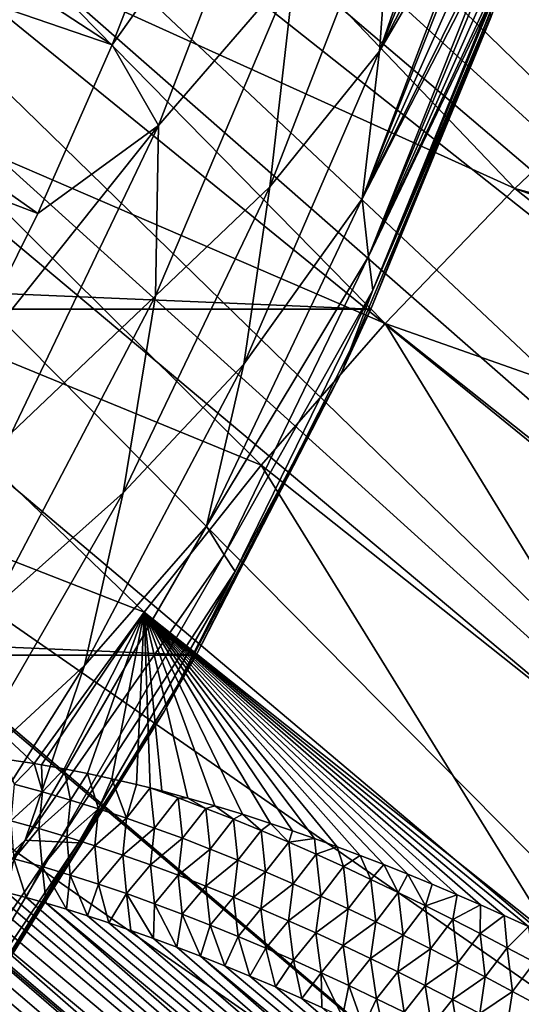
# Model space of a CAD drawing. Header units: metres. Extents: x -82 to 82, y -313 to 40.
# Tile 325 of 405: x 33.38 to 37.77, y -22.57 to -13.94. Entities that reach past the tile are written whole.
import ezdxf

# ---------------------------------------------------------------- set-up
doc = ezdxf.new("R2010")
doc.units = ezdxf.units.M
doc.layers.add('solid_505278_SW0001_CCC', color=7, linetype='CONTINUOUS')

msp = doc.modelspace()

# ---------------------------------------------------------------- linework, layer by layer
at = {"layer": 'solid_505278_SW0001_CCC'}
for points in [[(29.034403, 0.902156, 15.818645), (47.563908, -13.921329, 33.041054), (47.219147, -15.301506, 32.15123)], [(29.245899, -0.069773, 15.762937), (29.034403, 0.902156, 15.818645), (47.219147, -15.301506, 32.15123)], [(29.422947, -1.03851, 15.729739), (29.245899, -0.069773, 15.762937), (47.219147, -15.301506, 32.15123)], [(29.422947, -1.03851, 15.729739), (47.219147, -15.301506, 32.15123), (46.740112, -16.712803, 31.379744)], [(29.564625, -1.998411, 15.717842), (29.422947, -1.03851, 15.729739), (46.740112, -16.712803, 31.379744)], [(29.670839, -2.945314, 15.726066), (29.564625, -1.998411, 15.717842), (46.740112, -16.712803, 31.379744)], [(29.670839, -2.945314, 15.726066), (46.740112, -16.712803, 31.379744), (46.132221, -18.138931, 30.735613)], [(29.742064, -3.876193, 15.753331), (29.670839, -2.945314, 15.726066), (46.132221, -18.138931, 30.735613)], [(29.779133, -4.78892, 15.798698), (29.742064, -3.876193, 15.753331), (46.132221, -18.138931, 30.735613)], [(29.779133, -4.78892, 15.798698), (46.132221, -18.138931, 30.735613), (45.403316, -19.561682, 30.226973)], [(29.78311, -5.681988, 15.861376), (29.779133, -4.78892, 15.798698), (45.403316, -19.561682, 30.226973)], [(29.755178, -6.554487, 15.940724), (29.78311, -5.681988, 15.861376), (45.403316, -19.561682, 30.226973)], [(29.696596, -7.405655, 16.03624), (29.755178, -6.554487, 15.940724), (44.560768, -20.966619, 29.859011)], [(29.755178, -6.554487, 15.940724), (45.403316, -19.561682, 30.226973), (44.560768, -20.966619, 29.859011)], [(29.608728, -8.233822, 16.147308), (29.696596, -7.405655, 16.03624), (44.560768, -20.966619, 29.859011)], [(29.49267, -9.03963, 16.273617), (29.608728, -8.233822, 16.147308), (44.560768, -20.966619, 29.859011)], [(29.349354, -9.825339, 16.415529), (29.49267, -9.03963, 16.273617), (43.615726, -22.335091, 29.636663)], [(29.49267, -9.03963, 16.273617), (44.560768, -20.966619, 29.859011), (43.615726, -22.335091, 29.636663)], [(29.179934, -10.591097, 16.573309), (29.349354, -9.825339, 16.415529), (43.615726, -22.335091, 29.636663)], [(28.985502, -11.337152, 16.747337), (29.179934, -10.591097, 16.573309), (42.578362, -23.652468, 29.56222)], [(29.179934, -10.591097, 16.573309), (43.615726, -22.335091, 29.636663), (42.578362, -23.652468, 29.56222)], [(29.390585, -11.030426, -258.303833), (28.866112, -12.337927, -258.303833), (34.183487, -14.159426, -261.541443)], [(29.390585, -11.030426, -258.303833), (34.183487, -14.159426, -261.541443), (34.768574, -12.654886, -261.541443)], [(38.890247, -14.296691, 66.721748), (36.028183, -11.223099, 61.053532), (34.77845, -12.342787, 61.392902)], [(38.890247, -14.296691, 66.721748), (40.104527, -13.245811, 66.352119), (36.028183, -11.223099, 61.053532)], [(28.767195, -12.063525, 16.93804), (28.985502, -11.337152, 16.747337), (42.578362, -23.652468, 29.56222)], [(37.5, -11.813621, -263.957123), (37.5, -11.404355, -263.736938), (36.525841, -14.216498, -263.735565)], [(36.640957, -12.634825, -263.08255), (36.525841, -14.216498, -263.735565), (37.5, -11.404355, -263.736938)], [(37.5, -11.813621, -263.957123), (36.525841, -14.216498, -263.735565), (37.5, -12.281756, -264.249878)], [(32.433533, -14.814957, 61.688858), (33.576813, -13.543488, 61.605286), (29.638788, -11.975704, 55.959679)], [(28.169254, -13.687249, 17.45281), (28.767195, -12.063525, 16.93804), (41.461132, -24.902836, 29.636663)], [(28.767195, -12.063525, 16.93804), (42.578362, -23.652468, 29.56222), (41.461132, -24.902836, 29.636663)], [(35.658524, -12.079072, -261.974609), (34.768574, -12.654886, -261.541443), (34.183487, -14.159426, -261.541443)], [(34.589645, -14.86576, -261.974609), (35.658524, -12.079072, -261.974609), (34.183487, -14.159426, -261.541443)], [(35.784683, -13.481226, -262.492188), (35.658524, -12.079072, -261.974609), (34.589645, -14.86576, -261.974609)], [(36.525841, -14.216498, -263.735565), (37.5, -12.546905, -264.441711), (37.5, -12.281756, -264.249878)], [(28.866112, -12.337927, -258.303833), (28.283504, -13.620578, -258.303833), (33.533325, -15.637009, -261.541443)], [(28.866112, -12.337927, -258.303833), (33.533325, -15.637009, -261.541443), (34.183487, -14.159426, -261.541443)], [(37.710529, -15.417366, 66.983612), (34.77845, -12.342787, 61.392902), (33.576813, -13.543488, 61.605286)], [(37.710529, -15.417366, 66.983612), (38.890247, -14.296691, 66.721748), (34.77845, -12.342787, 61.392902)], [(37.5, -12.664334, -264.534027), (37.5, -12.546905, -264.441711), (36.374493, -15.508688, -264.440063)], [(36.525841, -14.216498, -263.735565), (36.374493, -15.508688, -264.440063), (37.5, -12.546905, -264.441711)], [(36.640957, -12.634825, -263.08255), (35.56522, -15.404993, -263.08255), (36.525841, -14.216498, -263.735565)], [(35.784683, -13.481226, -262.492188), (35.56522, -15.404993, -263.08255), (36.640957, -12.634825, -263.08255)], [(37.5, -12.975847, -264.808716), (37.5, -12.664334, -264.534027), (36.374493, -15.508688, -264.440063)], [(37.5, -12.975847, -264.808716), (36.374493, -15.508688, -264.440063), (37.5, -13.227968, -265.073761)], [(36.374493, -15.508688, -264.440063), (37.5, -13.321174, -265.185425), (37.5, -13.227968, -265.073761)], [(36.44915, -16.476023, -279.5), (-36.44915, -16.476023, -279.5), (-37.71508, -13.325637, -279.5)], [(37.71508, -13.325637, -279.5), (36.44915, -16.476023, -279.5), (-37.71508, -13.325637, -279.5)], [(36.374493, -15.508688, -264.440063), (36.430946, -16.01425, -265.183929), (37.5, -13.321174, -265.185425)], [(37.5, -13.430471, -265.329834), (37.5, -13.321174, -265.185425), (36.430946, -16.01425, -265.183929)], [(37.503231, -13.910707, -274.463776), (36.44915, -16.476023, -279.5), (37.71508, -13.325637, -279.5)], [(37.5, -13.590546, -265.577332), (37.5, -13.430471, -265.329834), (36.430946, -16.01425, -265.183929)], [(36.575008, -16.601753, 67.138641), (33.576813, -13.543488, 61.605286), (32.433533, -14.814957, 61.688858)], [(36.575008, -16.601753, 67.138641), (37.710529, -15.417366, 66.983612), (33.576813, -13.543488, 61.605286)], [(35.784683, -13.481226, -262.492188), (34.589645, -14.86576, -261.974609), (34.563782, -16.359467, -262.492188)], [(35.784683, -13.481226, -262.492188), (34.563782, -16.359467, -262.492188), (35.56522, -15.404993, -263.08255)], [(28.283504, -13.620578, -258.303833), (32.819336, -17.084826, -261.541443), (33.533325, -15.637009, -261.541443)], [(37.5, -13.590546, -265.577332), (36.430946, -16.01425, -265.183929), (37.5, -13.714648, -265.818542)], [(27.473446, -15.179481, 18.058968), (28.169254, -13.687249, 17.45281), (41.461132, -24.902836, 29.636663)], [(36.430946, -16.01425, -265.183929), (37.5, -13.771554, -265.955383), (37.5, -13.714648, -265.818542)], [(36.430946, -16.01425, -265.183929), (36.467594, -16.309834, -265.954437), (37.5, -13.771554, -265.955383)], [(37.5, -13.806542, -266.053314), (37.5, -13.771554, -265.955383), (36.467594, -16.309834, -265.954437)], [(37.5, -13.869809, -266.283142), (37.5, -13.806542, -266.053314), (36.467594, -16.309834, -265.954437)], [(37.5, -13.907082, -266.510803), (37.5, -13.869809, -266.283142), (36.467594, -16.309834, -265.954437)], [(37.5, -13.919411, -274.324585), (36.19841, -17.019842, -266.73761), (36.44915, -16.476023, -279.5)], [(37.5, -13.919411, -274.324585), (37.5, -13.919411, -266.73761), (36.19841, -17.019842, -266.73761)], [(36.467594, -16.309834, -265.954437), (36.19841, -17.019842, -266.73761), (37.5, -13.919411, -266.73761)], [(37.503231, -13.910707, -274.463776), (37.5, -13.919411, -274.324585), (36.44915, -16.476023, -279.5)], [(37.5, -13.907082, -266.510803), (36.467594, -16.309834, -265.954437), (37.5, -13.919411, -266.73761)], [(34.589645, -14.86576, -261.974609), (34.183487, -14.159426, -261.541443), (33.533325, -15.637009, -261.541443)], [(36.525841, -14.216498, -263.735565), (35.337074, -16.956917, -263.735565), (36.374493, -15.508688, -264.440063)], [(35.56522, -15.404993, -263.08255), (35.337074, -16.956917, -263.735565), (36.525841, -14.216498, -263.735565)], [(42.074841, -16.594421, 71.197037), (38.890247, -14.296691, 66.721748), (37.710529, -15.417366, 66.983612)], [(35.490967, -17.842253, 67.185837), (32.433533, -14.814957, 61.688858), (31.358356, -16.146347, 61.642918)], [(35.490967, -17.842253, 67.185837), (36.575008, -16.601753, 67.138641), (32.433533, -14.814957, 61.688858)], [(34.589645, -14.86576, -261.974609), (33.533325, -15.637009, -261.541443), (32.819336, -17.084826, -261.541443)], [(33.303379, -17.559021, -261.974609), (34.589645, -14.86576, -261.974609), (32.819336, -17.084826, -261.541443)], [(34.563782, -16.359467, -262.492188), (34.589645, -14.86576, -261.974609), (33.303379, -17.559021, -261.974609)], [(27.458941, -15.20748, 18.071804), (27.473446, -15.179481, 18.058968), (40.277557, -26.071154, 29.859011)], [(27.473446, -15.179481, 18.058968), (41.461132, -24.902836, 29.636663), (40.277557, -26.071154, 29.859011)], [(26.678631, -16.578077, 18.780199), (27.458941, -15.20748, 18.071804), (40.277557, -26.071154, 29.859011)], [(35.56522, -15.404993, -263.08255), (34.280399, -18.084599, -263.08255), (35.337074, -16.956917, -263.735565)], [(34.563782, -16.359467, -262.492188), (34.280399, -18.084599, -263.08255), (35.56522, -15.404993, -263.08255)], [(41.309391, -18.267347, 72.231422), (37.710529, -15.417366, 66.983612), (36.575008, -16.601753, 67.138641)], [(42.206806, -16.771402, 71.452751), (42.074841, -16.594421, 71.197037), (37.710529, -15.417366, 66.983612)], [(42.343269, -16.95145, 71.712578), (42.206806, -16.771402, 71.452751), (37.710529, -15.417366, 66.983612)], [(42.484547, -17.134729, 71.976814), (42.343269, -16.95145, 71.712578), (37.710529, -15.417366, 66.983612)], [(41.309391, -18.267347, 72.231422), (42.484547, -17.134729, 71.976814), (37.710529, -15.417366, 66.983612)], [(36.374493, -15.508688, -264.440063), (35.012356, -18.378195, -264.440063), (36.430946, -16.01425, -265.183929)], [(35.337074, -16.956917, -263.735565), (35.012356, -18.378195, -264.440063), (36.374493, -15.508688, -264.440063)], [(35.012356, -18.378195, -264.440063), (35.166573, -18.627459, -265.183929), (36.430946, -16.01425, -265.183929)], [(36.430946, -16.01425, -265.183929), (35.166573, -18.627459, -265.183929), (36.467594, -16.309834, -265.954437)], [(34.465355, -19.130907, 67.124901), (31.358356, -16.146347, 61.642918), (30.36046, -17.526299, 61.46785)], [(34.465355, -19.130907, 67.124901), (35.490967, -17.842253, 67.185837), (31.358356, -16.146347, 61.642918)], [(34.563782, -16.359467, -262.492188), (33.303379, -17.559021, -261.974609), (33.111832, -19.128349, -262.492188)], [(34.563782, -16.359467, -262.492188), (33.111832, -19.128349, -262.492188), (34.280399, -18.084599, -263.08255)], [(35.166573, -18.627459, -265.183929), (35.2621, -18.774462, -265.954437), (36.467594, -16.309834, -265.954437)], [(36.467594, -16.309834, -265.954437), (35.2621, -18.774462, -265.954437), (36.19841, -17.019842, -266.73761)], [(34.920612, -19.507713, -279.5), (-34.920612, -19.507713, -279.5), (-36.44915, -16.476023, -279.5)], [(36.44915, -16.476023, -279.5), (34.920612, -19.507713, -279.5), (-36.44915, -16.476023, -279.5)], [(36.19841, -17.019842, -266.73761), (34.920612, -19.507713, -279.5), (36.44915, -16.476023, -279.5)], [(25.810282, -17.865261, 19.621321), (26.658358, -16.610617, 18.799129), (39.040272, -27.144865, 30.226973)], [(26.658358, -16.610617, 18.799129), (26.678631, -16.578077, 18.780199), (39.040272, -27.144865, 30.226973)], [(26.678631, -16.578077, 18.780199), (40.277557, -26.071154, 29.859011), (39.040272, -27.144865, 30.226973)], [(39.083511, -20.699118, 72.434235), (36.575008, -16.601753, 67.138641), (35.490967, -17.842253, 67.185837)], [(40.172512, -19.457136, 72.382973), (41.309391, -18.267347, 72.231422), (36.575008, -16.601753, 67.138641)], [(39.083511, -20.699118, 72.434235), (40.172512, -19.457136, 72.382973), (36.575008, -16.601753, 67.138641)], [(35.337074, -16.956917, -263.735565), (33.943058, -19.598843, -263.735565), (35.012356, -18.378195, -264.440063)], [(34.280399, -18.084599, -263.08255), (33.943058, -19.598843, -263.735565), (35.337074, -16.956917, -263.735565)], [(36.19841, -17.019842, -266.73761), (34.641018, -20, -266.73761), (34.920612, -19.507713, -279.5)], [(35.2621, -18.774462, -265.954437), (34.641018, -20, -266.73761), (36.19841, -17.019842, -266.73761)], [(33.503033, -20.457474, 66.953156), (34.465355, -19.130907, 67.124901), (30.36046, -17.526299, 61.46785)], [(33.246449, -20.419088, 66.647354), (33.503033, -20.457474, 66.953156), (30.36046, -17.526299, 61.46785)], [(38.046146, -21.983482, 72.381073), (35.490967, -17.842253, 67.185837), (34.465355, -19.130907, 67.124901)], [(38.046146, -21.983482, 72.381073), (39.083511, -20.699118, 72.434235), (35.490967, -17.842253, 67.185837)], [(24.895815, -19.033453, 20.588764), (25.793108, -17.888769, 19.638643), (37.765705, -28.109753, 30.735613)], [(25.793108, -17.888769, 19.638643), (25.810282, -17.865261, 19.621321), (37.765705, -28.109753, 30.735613)], [(25.810282, -17.865261, 19.621321), (39.040272, -27.144865, 30.226973), (37.765705, -28.109753, 30.735613)], [(34.280399, -18.084599, -263.08255), (32.794056, -20.65789, -263.08255), (33.943058, -19.598843, -263.735565)], [(33.111832, -19.128349, -262.492188), (32.794056, -20.65789, -263.08255), (34.280399, -18.084599, -263.08255)], [(35.012356, -18.378195, -264.440063), (33.424301, -21.129112, -264.440063), (35.166573, -18.627459, -265.183929)], [(33.943058, -19.598843, -263.735565), (33.424301, -21.129112, -264.440063), (35.012356, -18.378195, -264.440063)], [(33.424301, -21.129112, -264.440063), (33.715061, -21.141541, -265.183929), (35.166573, -18.627459, -265.183929)], [(35.166573, -18.627459, -265.183929), (33.715061, -21.141541, -265.183929), (35.2621, -18.774462, -265.954437)], [(33.715061, -21.141541, -265.183929), (33.890282, -21.150532, -265.954437), (35.2621, -18.774462, -265.954437)], [(35.2621, -18.774462, -265.954437), (33.890282, -21.150532, -265.954437), (34.641018, -20, -266.73761)], [(24.480539, -19.514091, 21.061436), (24.895815, -19.033453, 20.588764), (36.466805, -28.956055, 31.379744)], [(24.895815, -19.033453, 20.588764), (37.765705, -28.109753, 30.735613), (36.466805, -28.956055, 31.379744)], [(33.565414, -20.467756, 67.027527), (34.465355, -19.130907, 67.124901), (33.503033, -20.457474, 66.953156)], [(33.565414, -20.467756, 67.027527), (33.764839, -20.50321, 67.265465), (34.465355, -19.130907, 67.124901)], [(33.764839, -20.50321, 67.265465), (33.969978, -20.543871, 67.510597), (34.465355, -19.130907, 67.124901)], [(33.969978, -20.543871, 67.510597), (34.180908, -20.589823, 67.762932), (34.465355, -19.130907, 67.124901)], [(34.180908, -20.589823, 67.762932), (34.397503, -20.640608, 68.021965), (34.465355, -19.130907, 67.124901)], [(34.397503, -20.640608, 68.021965), (34.519104, -20.670767, 68.167404), (34.465355, -19.130907, 67.124901)], [(37.830727, -21.883186, 72.125229), (38.046146, -21.983482, 72.381073), (34.465355, -19.130907, 67.124901)], [(37.61927, -21.786951, 71.873802), (37.830727, -21.883186, 72.125229), (34.465355, -19.130907, 67.124901)], [(37.411564, -21.694498, 71.626518), (37.61927, -21.786951, 71.873802), (34.465355, -19.130907, 67.124901)], [(37.207401, -21.605553, 71.383064), (37.411564, -21.694498, 71.626518), (34.465355, -19.130907, 67.124901)], [(36.988319, -21.512617, 71.121613), (37.207401, -21.605553, 71.383064), (34.465355, -19.130907, 67.124901)], [(36.773815, -21.42441, 70.86557), (36.988319, -21.512617, 71.121613), (34.465355, -19.130907, 67.124901)], [(36.563675, -21.34063, 70.614624), (36.773815, -21.42441, 70.86557), (34.465355, -19.130907, 67.124901)], [(36.357693, -21.260975, 70.368484), (36.563675, -21.34063, 70.614624), (34.465355, -19.130907, 67.124901)], [(36.155659, -21.18515, 70.126839), (36.357693, -21.260975, 70.368484), (34.465355, -19.130907, 67.124901)], [(35.957413, -21.11293, 69.889465), (36.155659, -21.18515, 70.126839), (34.465355, -19.130907, 67.124901)], [(35.763191, -21.04476, 69.656929), (35.957413, -21.11293, 69.889465), (34.465355, -19.130907, 67.124901)], [(35.572941, -20.980566, 69.429222), (35.763191, -21.04476, 69.656929), (34.465355, -19.130907, 67.124901)], [(35.325195, -20.900721, 69.13269), (35.572941, -20.980566, 69.429222), (34.465355, -19.130907, 67.124901)], [(35.083885, -20.826895, 68.843727), (35.325195, -20.900721, 69.13269), (34.465355, -19.130907, 67.124901)], [(34.848751, -20.758698, 68.561966), (35.083885, -20.826895, 68.843727), (34.465355, -19.130907, 67.124901)], [(34.620022, -20.69672, 68.288147), (34.848751, -20.758698, 68.561966), (34.465355, -19.130907, 67.124901)], [(34.519104, -20.670767, 68.167404), (34.620022, -20.69672, 68.288147), (34.465355, -19.130907, 67.124901)], [(34.920612, -19.507713, -279.5), (33.140461, -22.398878, -279.5), (-34.920612, -19.507713, -279.5)], [(24.063032, -19.968184, 21.558392), (24.480539, -19.514091, 21.061436), (35.160133, -29.672882, 32.15123)], [(24.480539, -19.514091, 21.061436), (36.466805, -28.956055, 31.379744), (35.160133, -29.672882, 32.15123)], [(34.641018, -20, -266.73761), (33.140461, -22.398878, -279.5), (34.920612, -19.507713, -279.5)], [(33.943058, -19.598843, -263.735565), (32.351891, -22.126934, -263.735565), (33.424301, -21.129112, -264.440063)], [(32.794056, -20.65789, -263.08255), (32.351891, -22.126934, -263.735565), (33.943058, -19.598843, -263.735565)], [(23.646254, -20.395336, 22.079288), (24.063032, -19.968184, 21.558392), (35.160133, -29.672882, 32.15123)], [(34.641018, -20, -266.73761), (32.838821, -22.838821, -266.73761), (33.140461, -22.398878, -279.5)], [(33.890282, -21.150532, -265.954437), (32.838821, -22.838821, -266.73761), (34.641018, -20, -266.73761)], [(23.233183, -20.795324, 22.623589), (23.646254, -20.395336, 22.079288), (33.86079, -30.252069, 33.041054)], [(23.646254, -20.395336, 22.079288), (35.160133, -29.672882, 32.15123), (33.86079, -30.252069, 33.041054)], [(33.325741, -20.637238, 66.846024), (33.503033, -20.457474, 66.953156), (33.246449, -20.419088, 66.647354)], [(33.325741, -20.637238, 66.846024), (33.573444, -20.703991, 67.154144), (33.503033, -20.457474, 66.953156)], [(33.573444, -20.703991, 67.154144), (33.565414, -20.467756, 67.027527), (33.503033, -20.457474, 66.953156)], [(33.573444, -20.703991, 67.154144), (33.764839, -20.50321, 67.265465), (33.565414, -20.467756, 67.027527)], [(33.573444, -20.703991, 67.154144), (33.820278, -20.776134, 67.461067), (33.764839, -20.50321, 67.265465)], [(33.820278, -20.776134, 67.461067), (33.969978, -20.543871, 67.510597), (33.764839, -20.50321, 67.265465)], [(33.820278, -20.776134, 67.461067), (34.066303, -20.853258, 67.766838), (33.969978, -20.543871, 67.510597)], [(34.066303, -20.853258, 67.766838), (34.180908, -20.589823, 67.762932), (33.969978, -20.543871, 67.510597)], [(34.066303, -20.853258, 67.766838), (34.311581, -20.935055, 68.071465), (34.180908, -20.589823, 67.762932)], [(34.311581, -20.935055, 68.071465), (34.397503, -20.640608, 68.021965), (34.180908, -20.589823, 67.762932)], [(33.325741, -20.637238, 66.846024), (33.298279, -20.95899, 66.910057), (33.573444, -20.703991, 67.154144)], [(34.311581, -20.935055, 68.071465), (34.519104, -20.670767, 68.167404), (34.397503, -20.640608, 68.021965)], [(34.311581, -20.935055, 68.071465), (34.556168, -21.021261, 68.374977), (34.519104, -20.670767, 68.167404)], [(34.763466, -20.758379, 68.473747), (34.620022, -20.69672, 68.288147), (34.519104, -20.670767, 68.167404)], [(34.556168, -21.021261, 68.374977), (34.763466, -20.758379, 68.473747), (34.519104, -20.670767, 68.167404)], [(34.763466, -20.758379, 68.473747), (34.848751, -20.758698, 68.561966), (34.620022, -20.69672, 68.288147)], [(33.573444, -20.703991, 67.154144), (33.298279, -20.95899, 66.910057), (33.544014, -21.02639, 67.212067)], [(33.573444, -20.703991, 67.154144), (33.544014, -21.02639, 67.212067), (33.820278, -20.776134, 67.461067)], [(33.820278, -20.776134, 67.461067), (33.544014, -21.02639, 67.212067), (33.789043, -21.099024, 67.513168)], [(33.820278, -20.776134, 67.461067), (33.789043, -21.099024, 67.513168), (34.066303, -20.853258, 67.766838)], [(34.556168, -21.021261, 68.374977), (34.80011, -21.111616, 68.677399), (34.763466, -20.758379, 68.473747)], [(34.763466, -20.758379, 68.473747), (35.006355, -20.849737, 68.777855), (34.848751, -20.758698, 68.561966)], [(34.80011, -21.111616, 68.677399), (35.006355, -20.849737, 68.777855), (34.763466, -20.758379, 68.473747)], [(35.006355, -20.849737, 68.777855), (35.083885, -20.826895, 68.843727), (34.848751, -20.758698, 68.561966)], [(22.826723, -21.16815, 23.190628), (23.233183, -20.795324, 22.623589), (33.86079, -30.252069, 33.041054)], [(34.066303, -20.853258, 67.766838), (33.789043, -21.099024, 67.513168), (34.033413, -21.176508, 67.813354)], [(34.066303, -20.853258, 67.766838), (34.033413, -21.176508, 67.813354), (34.311581, -20.935055, 68.071465)], [(34.80011, -21.111616, 68.677399), (35.043461, -21.205862, 68.978745), (35.006355, -20.849737, 68.777855)], [(35.006355, -20.849737, 68.777855), (35.248604, -20.944885, 69.080757), (35.083885, -20.826895, 68.843727)], [(35.043461, -21.205862, 68.978745), (35.248604, -20.944885, 69.080757), (35.006355, -20.849737, 68.777855)], [(35.248604, -20.944885, 69.080757), (35.325195, -20.900721, 69.13269), (35.083885, -20.826895, 68.843727)], [(33.324757, -21.291063, 66.958908), (33.544014, -21.02639, 67.212067), (33.298279, -20.95899, 66.910057)], [(34.311581, -20.935055, 68.071465), (34.033413, -21.176508, 67.813354), (34.277161, -21.25856, 68.112633)], [(34.311581, -20.935055, 68.071465), (34.277161, -21.25856, 68.112633), (34.556168, -21.021261, 68.374977)], [(35.043461, -21.205862, 68.978745), (35.286255, -21.303797, 69.279045), (35.248604, -20.944885, 69.080757)], [(35.248604, -20.944885, 69.080757), (35.490261, -21.043646, 69.382484), (35.325195, -20.900721, 69.13269)], [(35.286255, -21.303797, 69.279045), (35.490261, -21.043646, 69.382484), (35.248604, -20.944885, 69.080757)], [(35.490261, -21.043646, 69.382484), (35.572941, -20.980566, 69.429222), (35.325195, -20.900721, 69.13269)], [(33.324757, -21.291063, 66.958908), (33.571827, -21.359972, 67.258804), (33.544014, -21.02639, 67.212067)], [(33.571827, -21.359972, 67.258804), (33.789043, -21.099024, 67.513168), (33.544014, -21.02639, 67.212067)], [(34.556168, -21.021261, 68.374977), (34.277161, -21.25856, 68.112633), (34.520329, -21.344925, 68.411003)], [(34.556168, -21.021261, 68.374977), (34.520329, -21.344925, 68.411003), (34.80011, -21.111616, 68.677399)], [(35.286255, -21.303797, 69.279045), (35.528534, -21.405254, 69.5783), (35.490261, -21.043646, 69.382484)], [(35.490261, -21.043646, 69.382484), (35.731365, -21.145849, 69.68306), (35.572941, -20.980566, 69.429222)], [(35.528534, -21.405254, 69.5783), (35.731365, -21.145849, 69.68306), (35.490261, -21.043646, 69.382484)], [(35.731365, -21.145849, 69.68306), (35.763191, -21.04476, 69.656929), (35.572941, -20.980566, 69.429222)], [(35.731365, -21.145849, 69.68306), (35.957413, -21.11293, 69.889465), (35.763191, -21.04476, 69.656929)], [(33.424301, -21.129112, -264.440063), (31.620567, -23.743694, -264.440063), (32.084133, -23.543119, -265.183929)], [(32.351891, -22.126934, -263.735565), (31.620567, -23.743694, -264.440063), (33.424301, -21.129112, -264.440063)], [(33.424301, -21.129112, -264.440063), (32.084133, -23.543119, -265.183929), (33.715061, -21.141541, -265.183929)], [(33.571827, -21.359972, 67.258804), (33.81834, -21.434084, 67.558052), (33.789043, -21.099024, 67.513168)], [(33.81834, -21.434084, 67.558052), (34.033413, -21.176508, 67.813354), (33.789043, -21.099024, 67.513168)], [(34.80011, -21.111616, 68.677399), (34.520329, -21.344925, 68.411003), (34.762951, -21.435347, 68.708473)], [(34.80011, -21.111616, 68.677399), (34.762951, -21.435347, 68.708473), (35.043461, -21.205862, 68.978745)], [(35.731365, -21.145849, 69.68306), (35.971954, -21.251331, 69.982498), (35.957413, -21.11293, 69.889465)], [(35.971954, -21.251331, 69.982498), (36.155659, -21.18515, 70.126839), (35.957413, -21.11293, 69.889465)], [(22.826723, -21.16815, 23.190628), (33.86079, -30.252069, 33.041054), (32.583103, -30.687136, 34.039482)], [(33.715061, -21.141541, -265.183929), (32.084133, -23.543119, -265.183929), (32.358604, -23.426838, -265.954437)], [(33.715061, -21.141541, -265.183929), (32.358604, -23.426838, -265.954437), (33.890282, -21.150532, -265.954437)], [(33.890282, -21.150532, -265.954437), (32.358604, -23.426838, -265.954437), (32.838821, -22.838821, -266.73761)], [(33.81834, -21.434084, 67.558052), (34.06432, -21.513033, 67.856606), (34.033413, -21.176508, 67.813354)], [(34.06432, -21.513033, 67.856606), (34.277161, -21.25856, 68.112633), (34.033413, -21.176508, 67.813354)], [(35.043461, -21.205862, 68.978745), (34.762951, -21.435347, 68.708473), (35.005062, -21.529581, 69.005043)], [(35.043461, -21.205862, 68.978745), (35.005062, -21.529581, 69.005043), (35.286255, -21.303797, 69.279045)], [(35.528534, -21.405254, 69.5783), (35.770332, -21.510067, 69.876534), (35.731365, -21.145849, 69.68306)], [(35.770332, -21.510067, 69.876534), (35.971954, -21.251331, 69.982498), (35.731365, -21.145849, 69.68306)], [(35.971954, -21.251331, 69.982498), (36.212078, -21.359926, 70.280846), (36.155659, -21.18515, 70.126839)], [(36.212078, -21.359926, 70.280846), (36.357693, -21.260975, 70.368484), (36.155659, -21.18515, 70.126839)], [(50.522469, -37.890675, 83.596817), (31.288496, -21.304432, 64.468788), (31.117716, -21.307964, 64.267563)], [(50.522469, -37.890675, 83.596817), (31.466503, -21.306665, 64.679092), (31.288496, -21.304432, 64.468788)], [(50.522469, -37.890675, 83.596817), (31.651787, -21.314751, 64.898575), (31.466503, -21.306665, 64.679092)], [(33.324757, -21.291063, 66.958908), (33.261299, -21.585436, 66.819298), (33.431347, -21.63064, 67.023132)], [(33.324757, -21.291063, 66.958908), (33.431347, -21.63064, 67.023132), (33.571827, -21.359972, 67.258804)], [(34.06432, -21.513033, 67.856606), (34.309792, -21.596548, 68.154457), (34.277161, -21.25856, 68.112633)], [(34.309792, -21.596548, 68.154457), (34.520329, -21.344925, 68.411003), (34.277161, -21.25856, 68.112633)], [(35.286255, -21.303797, 69.279045), (35.005062, -21.529581, 69.005043), (35.246696, -21.627438, 69.30072)], [(35.286255, -21.303797, 69.279045), (35.246696, -21.627438, 69.30072), (35.528534, -21.405254, 69.5783)], [(35.770332, -21.510067, 69.876534), (36.011688, -21.618067, 70.173759), (35.971954, -21.251331, 69.982498)], [(36.011688, -21.618067, 70.173759), (36.212078, -21.359926, 70.280846), (35.971954, -21.251331, 69.982498)], [(36.212078, -21.359926, 70.280846), (36.451767, -21.471495, 70.578102), (36.357693, -21.260975, 70.368484)], [(36.451767, -21.471495, 70.578102), (36.563675, -21.34063, 70.614624), (36.357693, -21.260975, 70.368484)], [(50.405338, -38.536587, 83.331169), (30.503941, -21.375675, 63.549835), (30.366793, -21.404585, 63.390987)], [(50.405338, -38.536587, 83.331169), (30.647306, -21.351151, 63.716587), (30.503941, -21.375675, 63.549835)], [(50.405338, -38.536587, 83.331169), (30.797325, -21.331577, 63.891705), (30.647306, -21.351151, 63.716587)], [(50.522469, -37.890675, 83.596817), (30.954178, -21.317228, 64.075394), (30.797325, -21.331577, 63.891705)], [(50.405338, -38.536587, 83.331169), (50.522469, -37.890675, 83.596817), (30.797325, -21.331577, 63.891705)], [(50.522469, -37.890675, 83.596817), (31.117716, -21.307964, 64.267563), (30.954178, -21.317228, 64.075394)], [(50.604389, -37.232422, 83.86628), (31.845007, -21.329401, 65.127899), (31.651787, -21.314751, 64.898575)], [(50.522469, -37.890675, 83.596817), (50.604389, -37.232422, 83.86628), (31.651787, -21.314751, 64.898575)], [(50.604389, -37.232422, 83.86628), (32.04594, -21.350439, 65.36689), (31.845007, -21.329401, 65.127899)], [(50.604389, -37.232422, 83.86628), (32.25491, -21.378216, 65.615898), (32.04594, -21.350439, 65.36689)], [(50.604389, -37.232422, 83.86628), (32.472561, -21.413424, 65.875587), (32.25491, -21.378216, 65.615898)], [(33.571827, -21.359972, 67.258804), (33.431347, -21.63064, 67.023132), (33.605835, -21.679815, 67.232338)], [(33.571827, -21.359972, 67.258804), (33.605835, -21.679815, 67.232338), (33.785053, -21.733269, 67.447189)], [(33.571827, -21.359972, 67.258804), (33.785053, -21.733269, 67.447189), (33.81834, -21.434084, 67.558052)], [(34.309792, -21.596548, 68.154457), (34.554775, -21.684374, 68.451591), (34.520329, -21.344925, 68.411003)], [(34.554775, -21.684374, 68.451591), (34.762951, -21.435347, 68.708473), (34.520329, -21.344925, 68.411003)], [(36.011688, -21.618067, 70.173759), (36.252628, -21.729101, 70.469994), (36.212078, -21.359926, 70.280846)], [(36.252628, -21.729101, 70.469994), (36.451767, -21.471495, 70.578102), (36.212078, -21.359926, 70.280846)], [(36.451767, -21.471495, 70.578102), (36.691051, -21.585926, 70.874283), (36.563675, -21.34063, 70.614624)], [(36.691051, -21.585926, 70.874283), (36.773815, -21.42441, 70.86557), (36.563675, -21.34063, 70.614624)], [(50.253677, -39.170261, 83.069572), (30.111528, -21.475842, 63.097164), (29.879951, -21.56267, 62.833241)], [(50.405338, -38.536587, 83.331169), (30.236097, -21.438131, 63.240215), (30.111528, -21.475842, 63.097164)], [(50.253677, -39.170261, 83.069572), (50.405338, -38.536587, 83.331169), (30.111528, -21.475842, 63.097164)], [(50.405338, -38.536587, 83.331169), (30.366793, -21.404585, 63.390987), (30.236097, -21.438131, 63.240215)], [(50.650368, -36.562168, 84.139282), (32.69854, -21.45574, 66.145653), (32.472561, -21.413424, 65.875587)], [(50.604389, -37.232422, 83.86628), (50.650368, -36.562168, 84.139282), (32.472561, -21.413424, 65.875587)], [(50.650368, -36.562168, 84.139282), (32.933445, -21.505806, 66.426697), (32.69854, -21.45574, 66.145653)], [(33.81834, -21.434084, 67.558052), (33.785053, -21.733269, 67.447189), (33.9687, -21.790695, 67.667435)], [(33.81834, -21.434084, 67.558052), (33.9687, -21.790695, 67.667435), (34.06432, -21.513033, 67.856606)], [(34.554775, -21.684374, 68.451591), (34.799301, -21.776249, 68.747986), (34.762951, -21.435347, 68.708473)], [(34.799301, -21.776249, 68.747986), (35.005062, -21.529581, 69.005043), (34.762951, -21.435347, 68.708473)], [(35.528534, -21.405254, 69.5783), (35.246696, -21.627438, 69.30072), (35.487881, -21.728754, 69.595512)], [(35.528534, -21.405254, 69.5783), (35.487881, -21.728754, 69.595512), (35.770332, -21.510067, 69.876534)], [(36.252628, -21.729101, 70.469994), (36.493187, -21.843054, 70.765236), (36.451767, -21.471495, 70.578102)], [(36.493187, -21.843054, 70.765236), (36.691051, -21.585926, 70.874283), (36.451767, -21.471495, 70.578102)], [(36.691051, -21.585926, 70.874283), (36.929958, -21.703115, 71.169418), (36.773815, -21.42441, 70.86557)], [(36.929958, -21.703115, 71.169418), (36.988319, -21.512617, 71.121613), (36.773815, -21.42441, 70.86557)], [(50.253677, -39.170261, 83.069572), (29.879951, -21.56267, 62.833241), (29.671486, -21.663111, 62.598316)], [(50.650368, -36.562168, 84.139282), (33.095383, -21.543882, 66.620537), (32.933445, -21.505806, 66.426697)], [(50.650368, -36.562168, 84.139282), (33.261299, -21.585436, 66.819298), (33.095383, -21.543882, 66.620537)], [(34.06432, -21.513033, 67.856606), (33.9687, -21.790695, 67.667435), (34.156822, -21.852161, 67.893105)], [(34.06432, -21.513033, 67.856606), (34.156822, -21.852161, 67.893105), (34.309792, -21.596548, 68.154457)], [(34.799301, -21.776249, 68.747986), (35.043388, -21.871939, 69.04364), (35.005062, -21.529581, 69.005043)], [(35.043388, -21.871939, 69.04364), (35.246696, -21.627438, 69.30072), (35.005062, -21.529581, 69.005043)], [(35.770332, -21.510067, 69.876534), (35.487881, -21.728754, 69.595512), (35.728645, -21.833368, 69.889412)], [(35.770332, -21.510067, 69.876534), (35.728645, -21.833368, 69.889412), (36.011688, -21.618067, 70.173759)], [(36.929958, -21.703115, 71.169418), (37.207401, -21.605553, 71.383064), (36.988319, -21.512617, 71.121613)], [(50.650368, -36.562168, 84.139282), (33.431347, -21.63064, 67.023132), (33.261299, -21.585436, 66.819298)], [(50.650368, -36.562168, 84.139282), (33.605835, -21.679815, 67.232338), (33.431347, -21.63064, 67.023132)], [(34.309792, -21.596548, 68.154457), (34.156822, -21.852161, 67.893105), (34.349766, -21.918047, 68.124535)], [(34.309792, -21.596548, 68.154457), (34.349766, -21.918047, 68.124535), (34.54789, -21.988729, 68.362068)], [(34.309792, -21.596548, 68.154457), (34.54789, -21.988729, 68.362068), (34.554775, -21.684374, 68.451591)], [(35.043388, -21.871939, 69.04364), (35.28706, -21.971266, 69.338531), (35.246696, -21.627438, 69.30072)], [(35.28706, -21.971266, 69.338531), (35.487881, -21.728754, 69.595512), (35.246696, -21.627438, 69.30072)], [(36.011688, -21.618067, 70.173759), (35.728645, -21.833368, 69.889412), (35.969013, -21.941114, 70.182442)], [(36.011688, -21.618067, 70.173759), (35.969013, -21.941114, 70.182442), (36.252628, -21.729101, 70.469994)], [(36.493187, -21.843054, 70.765236), (36.733383, -21.959818, 71.059509), (36.691051, -21.585926, 70.874283)], [(36.733383, -21.959818, 71.059509), (36.929958, -21.703115, 71.169418), (36.691051, -21.585926, 70.874283)], [(36.929958, -21.703115, 71.169418), (37.168522, -21.82295, 71.463516), (37.207401, -21.605553, 71.383064)], [(37.168522, -21.82295, 71.463516), (37.411564, -21.694498, 71.626518), (37.207401, -21.605553, 71.383064)], [(50.253677, -39.170261, 83.069572), (29.671486, -21.663111, 62.598316), (29.485535, -21.775202, 62.391418)], [(50.659584, -35.880089, 84.41555), (33.785053, -21.733269, 67.447189), (33.605835, -21.679815, 67.232338)], [(50.650368, -36.562168, 84.139282), (50.659584, -35.880089, 84.41555), (33.605835, -21.679815, 67.232338)], [(50.659584, -35.880089, 84.41555), (33.9687, -21.790695, 67.667435), (33.785053, -21.733269, 67.447189)], [(34.554775, -21.684374, 68.451591), (34.54789, -21.988729, 68.362068), (34.751011, -22.064026, 68.60553)], [(34.554775, -21.684374, 68.451591), (34.751011, -22.064026, 68.60553), (34.799301, -21.776249, 68.747986)], [(35.28706, -21.971266, 69.338531), (35.530342, -22.074062, 69.632668), (35.487881, -21.728754, 69.595512)], [(35.530342, -22.074062, 69.632668), (35.728645, -21.833368, 69.889412), (35.487881, -21.728754, 69.595512)], [(36.252628, -21.729101, 70.469994), (35.969013, -21.941114, 70.182442), (36.209015, -22.051851, 70.474586)], [(36.252628, -21.729101, 70.469994), (36.209015, -22.051851, 70.474586), (36.493187, -21.843054, 70.765236)], [(36.733383, -21.959818, 71.059509), (36.973248, -22.079279, 71.352821), (36.929958, -21.703115, 71.169418)], [(36.973248, -22.079279, 71.352821), (37.168522, -21.82295, 71.463516), (36.929958, -21.703115, 71.169418)], [(37.168522, -21.82295, 71.463516), (37.406769, -21.945326, 71.756584), (37.411564, -21.694498, 71.626518)], [(37.406769, -21.945326, 71.756584), (37.61927, -21.786951, 71.873802), (37.411564, -21.694498, 71.626518)], [(50.067978, -39.791424, 82.812202), (29.485535, -21.775202, 62.391418), (29.321289, -21.895908, 62.211342)], [(50.067978, -39.791424, 82.812202), (50.253677, -39.170261, 83.069572), (29.485535, -21.775202, 62.391418)], [(50.659584, -35.880089, 84.41555), (34.156822, -21.852161, 67.893105), (33.9687, -21.790695, 67.667435)], [(34.799301, -21.776249, 68.747986), (34.751011, -22.064026, 68.60553), (34.958996, -22.143801, 68.854813)], [(34.799301, -21.776249, 68.747986), (34.958996, -22.143801, 68.854813), (35.043388, -21.871939, 69.04364)], [(36.973248, -22.079279, 71.352821), (37.212803, -22.201332, 71.645172), (37.168522, -21.82295, 71.463516)], [(37.212803, -22.201332, 71.645172), (37.406769, -21.945326, 71.756584), (37.168522, -21.82295, 71.463516)], [(37.406769, -21.945326, 71.756584), (37.644722, -22.070145, 72.048645), (37.61927, -21.786951, 71.873802)], [(37.644722, -22.070145, 72.048645), (37.830727, -21.883186, 72.125229), (37.61927, -21.786951, 71.873802)], [(50.067978, -39.791424, 82.812202), (29.321289, -21.895908, 62.211342), (29.176422, -22.023369, 62.055168)], [(50.659584, -35.880089, 84.41555), (34.349766, -21.918047, 68.124535), (34.156822, -21.852161, 67.893105)], [(35.043388, -21.871939, 69.04364), (34.958996, -22.143801, 68.854813), (35.172245, -22.228506, 69.110283)], [(35.043388, -21.871939, 69.04364), (35.172245, -22.228506, 69.110283), (35.28706, -21.971266, 69.338531)], [(35.530342, -22.074062, 69.632668), (35.773247, -22.180164, 69.926033), (35.728645, -21.833368, 69.889412)], [(35.773247, -22.180164, 69.926033), (35.969013, -21.941114, 70.182442), (35.728645, -21.833368, 69.889412)], [(36.493187, -21.843054, 70.765236), (36.209015, -22.051851, 70.474586), (36.448669, -22.165462, 70.765869)], [(36.493187, -21.843054, 70.765236), (36.448669, -22.165462, 70.765869), (36.733383, -21.959818, 71.059509)], [(37.644722, -22.070145, 72.048645), (37.882401, -22.197336, 72.339699), (37.830727, -21.883186, 72.125229)], [(50.659584, -35.880089, 84.41555), (34.54789, -21.988729, 68.362068), (34.349766, -21.918047, 68.124535)], [(50.659584, -35.880089, 84.41555), (34.751011, -22.064026, 68.60553), (34.54789, -21.988729, 68.362068)], [(35.28706, -21.971266, 69.338531), (35.172245, -22.228506, 69.110283), (35.391167, -22.318588, 69.372314)], [(35.28706, -21.971266, 69.338531), (35.391167, -22.318588, 69.372314), (35.530342, -22.074062, 69.632668)], [(35.773247, -22.180164, 69.926033), (36.015804, -22.289404, 70.218628), (35.969013, -21.941114, 70.182442)], [(36.015804, -22.289404, 70.218628), (36.209015, -22.051851, 70.474586), (35.969013, -21.941114, 70.182442)], [(36.733383, -21.959818, 71.059509), (36.448669, -22.165462, 70.765869), (36.688, -22.281845, 71.056274)], [(36.733383, -21.959818, 71.059509), (36.688, -22.281845, 71.056274), (36.973248, -22.079279, 71.352821)], [(37.212803, -22.201332, 71.645172), (37.452072, -22.325874, 71.936577), (37.406769, -21.945326, 71.756584)], [(37.452072, -22.325874, 71.936577), (37.644722, -22.070145, 72.048645), (37.406769, -21.945326, 71.756584)], [(50.067978, -39.791424, 82.812202), (29.176422, -22.023369, 62.055168), (29.048952, -22.15678, 61.920353)], [(50.659584, -35.880089, 84.41555), (34.958996, -22.143801, 68.854813), (34.751011, -22.064026, 68.60553)], [(35.530342, -22.074062, 69.632668), (35.391167, -22.318588, 69.372314), (35.615772, -22.414064, 69.640915)], [(35.530342, -22.074062, 69.632668), (35.615772, -22.414064, 69.640915), (35.773247, -22.180164, 69.926033)], [(36.015804, -22.289404, 70.218628), (36.25803, -22.401649, 70.510437), (36.209015, -22.051851, 70.474586)], [(36.25803, -22.401649, 70.510437), (36.448669, -22.165462, 70.765869), (36.209015, -22.051851, 70.474586)], [(36.973248, -22.079279, 71.352821), (36.688, -22.281845, 71.056274), (36.927032, -22.400888, 71.345818)], [(36.973248, -22.079279, 71.352821), (36.927032, -22.400888, 71.345818), (37.212803, -22.201332, 71.645172)], [(37.452072, -22.325874, 71.936577), (37.691082, -22.452826, 72.227043), (37.644722, -22.070145, 72.048645)], [(37.691082, -22.452826, 72.227043), (37.882401, -22.197336, 72.339699), (37.644722, -22.070145, 72.048645)], [(49.84869, -40.399746, 82.559273), (29.048952, -22.15678, 61.920353), (28.936529, -22.295645, 61.804073)], [(49.84869, -40.399746, 82.559273), (50.067978, -39.791424, 82.812202), (29.048952, -22.15678, 61.920353)], [(50.630943, -35.186096, 84.694687), (35.172245, -22.228506, 69.110283), (34.958996, -22.143801, 68.854813)], [(50.659584, -35.880089, 84.41555), (50.630943, -35.186096, 84.694687), (34.958996, -22.143801, 68.854813)], [(36.25803, -22.401649, 70.510437), (36.499947, -22.516788, 70.801476), (36.448669, -22.165462, 70.765869)], [(36.499947, -22.516788, 70.801476), (36.688, -22.281845, 71.056274), (36.448669, -22.165462, 70.765869)], [(50.630943, -35.186096, 84.694687), (35.391167, -22.318588, 69.372314), (35.172245, -22.228506, 69.110283)], [(35.773247, -22.180164, 69.926033), (35.615772, -22.414064, 69.640915), (35.845688, -22.514534, 69.915749)], [(35.773247, -22.180164, 69.926033), (35.845688, -22.514534, 69.915749), (36.015804, -22.289404, 70.218628)], [(37.212803, -22.201332, 71.645172), (36.927032, -22.400888, 71.345818), (37.165779, -22.522488, 71.634499)], [(37.212803, -22.201332, 71.645172), (37.165779, -22.522488, 71.634499), (37.452072, -22.325874, 71.936577)], [(37.691082, -22.452826, 72.227043), (37.929844, -22.582115, 72.516571), (37.882401, -22.197336, 72.339699)], [(49.84869, -40.399746, 82.559273), (28.936529, -22.295645, 61.804073), (28.836658, -22.440033, 61.70348)], [(50.630943, -35.186096, 84.694687), (35.615772, -22.414064, 69.640915), (35.391167, -22.318588, 69.372314)], [(36.015804, -22.289404, 70.218628), (35.845688, -22.514534, 69.915749), (36.021893, -22.593479, 70.126228)], [(36.015804, -22.289404, 70.218628), (36.021893, -22.593479, 70.126228), (36.201565, -22.675764, 70.340645)], [(36.015804, -22.289404, 70.218628), (36.201565, -22.675764, 70.340645), (36.25803, -22.401649, 70.510437)], [(36.499947, -22.516788, 70.801476), (36.741562, -22.634714, 71.091721), (36.688, -22.281845, 71.056274)], [(36.741562, -22.634714, 71.091721), (36.927032, -22.400888, 71.345818), (36.688, -22.281845, 71.056274)], [(37.452072, -22.325874, 71.936577), (37.165779, -22.522488, 71.634499), (37.404266, -22.646544, 71.922325)], [(37.452072, -22.325874, 71.936577), (37.404266, -22.646544, 71.922325), (37.691082, -22.452826, 72.227043)], [(50.630943, -35.186096, 84.694687), (35.845688, -22.514534, 69.915749), (35.615772, -22.414064, 69.640915)], [(36.25803, -22.401649, 70.510437), (36.201565, -22.675764, 70.340645), (36.384914, -22.76162, 70.559189)], [(36.25803, -22.401649, 70.510437), (36.384914, -22.76162, 70.559189), (36.499947, -22.516788, 70.801476)], [(36.741562, -22.634714, 71.091721), (36.982906, -22.755312, 71.38118), (36.927032, -22.400888, 71.345818)], [(36.982906, -22.755312, 71.38118), (37.165779, -22.522488, 71.634499), (36.927032, -22.400888, 71.345818)], [(49.84869, -40.399746, 82.559273), (28.836658, -22.440033, 61.70348), (28.747866, -22.591072, 61.616875)], [(50.630943, -35.186096, 84.694687), (36.021893, -22.593479, 70.126228), (35.845688, -22.514534, 69.915749)], [(37.691082, -22.452826, 72.227043), (37.404266, -22.646544, 71.922325), (37.642506, -22.77298, 72.20929)], [(37.691082, -22.452826, 72.227043), (37.642506, -22.77298, 72.20929), (37.929844, -22.582115, 72.516571)], [(36.499947, -22.516788, 70.801476), (36.384914, -22.76162, 70.559189), (36.571877, -22.850973, 70.781792)], [(36.499947, -22.516788, 70.801476), (36.571877, -22.850973, 70.781792), (36.741562, -22.634714, 71.091721)], [(36.982906, -22.755312, 71.38118), (37.223988, -22.878475, 71.669853), (37.165779, -22.522488, 71.634499)], [(37.223988, -22.878475, 71.669853), (37.404266, -22.646544, 71.922325), (37.165779, -22.522488, 71.634499)]]:
    msp.add_3dface(points, dxfattribs=at)

doc.saveas('drawing.dxf')
